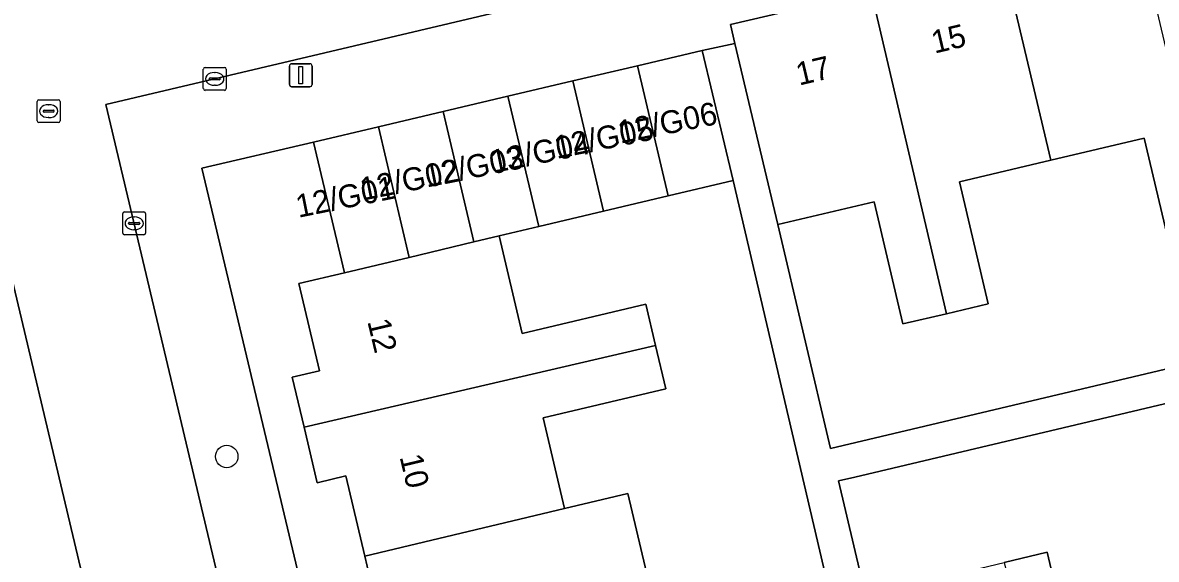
# Model space of a CAD drawing. Extents: x 158031 to 159244, y 380104 to 381214.
# Drawn here: x 158418.58 to 158468.09, y 380871.8 to 380895.22 of the extents above; entities that cross this region are included whole.
import ezdxf

# ---------------------------------------------------------------- set-up
doc = ezdxf.new("R2010")
doc.units = 0
for name, color, linetype in [('IMGEO_Boom', 7, 'Continuous'), ('IMGEO_Erf', 7, 'Continuous'), ('IMGEO_Kolk', 7, 'Continuous'), ('IMGEO_Lichtmast', 7, 'Continuous'), ('IMGEO_Pand', 7, 'Continuous'), ('IMGEO_Pand_nummerreeks', 7, 'Continuous'), ('IMGEO_Parkeervlak_open', 7, 'Continuous'), ('IMGEO_Rijbaan_lokaal_open', 7, 'Continuous'), ('IMGEO_Rioolput', 7, 'Continuous'), ('IMGEO_Voetpad_open', 7, 'Continuous')]:
    doc.layers.add(name, color=color, linetype=linetype)

msp = doc.modelspace()

# ---------------------------------------------------------------- linework, layer by layer
at = {"layer": 'IMGEO_Boom'}
msp.add_circle((158427.489, 380876.29), 0.489, dxfattribs=at)
at = {"layer": 'IMGEO_Erf'}
msp.add_lwpolyline([(158431.285, 380890.005), (158426.409, 380888.878), (158436.196, 380847.728), (158439.088, 380848.395), (158438.174, 380852.262), (158436.866, 380851.953), (158436.334, 380854.203), (158435.795, 380856.483), (158437.076, 380856.786), (158436.237, 380860.337), (158435.395, 380863.898), (158434.131, 380863.599), (158433.596, 380865.863), (158433.057, 380868.143), (158434.341, 380868.447), (158433.516, 380871.938), (158432.689, 380875.438), (158431.441, 380875.143), (158430.868, 380877.569), (158430.352, 380879.752), (158431.542, 380880.034), (158430.643, 380883.839), (158432.631, 380884.309)], close=True, dxfattribs=at)
for points in [[(158468.806, 380884.9), (158467.556, 380890.187), (158463.486, 380889.225), (158459.491, 380888.28), (158460.75, 380882.954), (158458.923, 380882.522), (158457.025, 380882.074), (158455.764, 380887.41), (158451.555, 380886.416), (158453.865, 380876.643), (158500.952, 380887.788)], [(158456.496, 380858.906), (158449.604, 380888.332), (158446.775, 380887.663), (158443.945, 380886.994), (158441.116, 380886.325), (158439.391, 380885.917), (158440.397, 380881.661), (158445.798, 380882.938), (158446.224, 380881.136), (158446.671, 380879.244), (158441.309, 380877.976), (158442.246, 380874.014), (158445.013, 380874.672), (158445.958, 380870.671)], [(158501.282, 380886.359), (158454.925, 380875.393), (158454.214, 380875.225), (158455.556, 380869.55), (158459.837, 380870.577), (158459.679, 380871.246), (158461.448, 380871.665), (158463.318, 380872.107), (158464.577, 380866.782), (158468.569, 380867.726)]]:
    msp.add_lwpolyline(points, dxfattribs=at)
at = {"layer": 'IMGEO_Kolk'}
for p, q in [((158426.542, 380893.272), (158427.394, 380893.272)), ((158426.467, 380892.346), (158426.467, 380893.198)), ((158426.726, 380892.766), (158426.726, 380892.778)), ((158426.769, 380892.815), (158427.167, 380892.815)), ((158426.955, 380893.052), (158426.98, 380893.052)), ((158427.21, 380892.778), (158427.21, 380892.766)), ((158427.468, 380893.198), (158427.468, 380892.346)), ((158427.394, 380892.272), (158426.542, 380892.272)), ((158427.164, 380892.729), (158426.766, 380892.729)), ((158426.978, 380892.492), (158426.953, 380892.492)), ((158422.946, 380886.039), (158422.946, 380886.891)), ((158423.021, 380886.965), (158423.873, 380886.965)), ((158423.947, 380886.891), (158423.947, 380886.039)), ((158423.205, 380886.459), (158423.205, 380886.471)), ((158423.643, 380886.422), (158423.245, 380886.422)), ((158423.248, 380886.508), (158423.646, 380886.508)), ((158423.434, 380886.745), (158423.459, 380886.745)), ((158423.689, 380886.471), (158423.689, 380886.459)), ((158423.873, 380885.965), (158423.021, 380885.965)), ((158423.457, 380886.185), (158423.432, 380886.185))]:
    msp.add_line(p, q, dxfattribs=at)
for points in [[(158426.542, 380893.272), (158427.394, 380893.272)], [(158426.467, 380892.346), (158426.467, 380893.198)], [(158427.468, 380893.198), (158427.468, 380892.346)], [(158427.394, 380892.272), (158426.542, 380892.272)], [(158422.946, 380886.039), (158422.946, 380886.891)], [(158423.021, 380886.965), (158423.873, 380886.965)], [(158423.947, 380886.891), (158423.947, 380886.039)], [(158423.873, 380885.965), (158423.021, 380885.965)]]:
    msp.add_lwpolyline(points, dxfattribs=at)
for centre, radius, start, end in [((158426.544, 380893.196), 0.0765, 91.552, 178.448), ((158426.544, 380893.196), 0.0765, 91.552, 178.448), ((158427.392, 380893.196), 0.0765, 1.552, 88.448), ((158427.392, 380893.196), 0.0765, 1.552, 88.448), ((158426.766, 380892.775), 0.0403, 85.8775, 175.7526), ((158426.763, 380892.765), 0.0366, 178.938, 274.7102), ((158427.167, 380892.772), 0.043, 264.8664, 352.4533), ((158427.171, 380892.777), 0.0386, 1.7309, 96.639), ((158426.544, 380892.348), 0.0765, 181.552, 268.448), ((158426.544, 380892.348), 0.0765, 181.552, 268.448), ((158427.392, 380892.348), 0.0765, 271.552, 358.448), ((158427.392, 380892.348), 0.0765, 271.552, 358.448), ((158423.023, 380886.889), 0.0765, 91.552, 178.448), ((158423.023, 380886.889), 0.0765, 91.552, 178.448), ((158423.871, 380886.889), 0.0765, 1.552, 88.448), ((158423.871, 380886.889), 0.0765, 1.552, 88.448), ((158423.245, 380886.468), 0.0403, 85.8775, 175.7526), ((158423.242, 380886.458), 0.0366, 178.938, 274.7102), ((158423.646, 380886.465), 0.043, 264.8664, 352.4533), ((158423.65, 380886.47), 0.0386, 1.7309, 96.639), ((158423.023, 380886.041), 0.0765, 181.552, 268.448), ((158423.023, 380886.041), 0.0765, 181.552, 268.448), ((158423.871, 380886.041), 0.0765, 271.552, 358.448), ((158423.871, 380886.041), 0.0765, 271.552, 358.448)]:
    msp.add_arc(centre, radius, start, end, dxfattribs=at)
for centre, major_axis, ratio, start_param, end_param in [((158426.954, 380892.772), (-0.387, 0.002), 0.722429, 4.712389, 7.853982), ((158426.979, 380892.772), (-0.39, 0.002), 0.717154, 1.570796, 4.712389), ((158423.433, 380886.465), (-0.387, 0.002), 0.722429, 4.712389, 7.853982), ((158423.458, 380886.465), (-0.39, 0.002), 0.717154, 1.570796, 4.712389)]:
    msp.add_ellipse(centre, major_axis=major_axis, ratio=ratio, start_param=start_param, end_param=end_param, dxfattribs=at)
at = {"layer": 'IMGEO_Lichtmast'}
for p, q in [((158430.224, 380892.53), (158430.224, 380893.33)), ((158430.224, 380893.33), (158430.224, 380892.53)), ((158430.324, 380893.43), (158431.114, 380893.43)), ((158431.114, 380893.43), (158430.324, 380893.43)), ((158431.214, 380893.33), (158431.214, 380892.53)), ((158431.214, 380892.53), (158431.214, 380893.33)), ((158431.114, 380892.43), (158430.324, 380892.43)), ((158430.324, 380892.43), (158431.114, 380892.43))]:
    msp.add_line(p, q, dxfattribs=at)
msp.add_lwpolyline([(158430.644, 380893.305), (158430.794, 380893.305), (158430.794, 380892.555), (158430.644, 380892.555), (158430.644, 380893.305)], dxfattribs=at)
for centre, start, end in [((158430.324, 380893.33), 90, 180), ((158430.324, 380893.33), 90, 180), ((158431.114, 380893.33), 0, 90), ((158431.114, 380893.33), 360, 90), ((158430.324, 380892.53), 180, 270), ((158430.324, 380892.53), 180, 270), ((158431.114, 380892.53), 270, 0), ((158431.114, 380892.53), 270, 0)]:
    msp.add_arc(centre, 0.1, start, end, dxfattribs=at)
at = {"layer": 'IMGEO_Pand'}
for points in [[(158467.28, 380899.337), (158461.423, 380897.956), (158463.486, 380889.225), (158467.556, 380890.187), (158468.806, 380884.9), (158470.583, 380885.32)], [(158455.639, 380896.592), (158458.923, 380882.522), (158460.75, 380882.954), (158459.491, 380888.28), (158463.486, 380889.225), (158461.423, 380897.956)], [(158449.493, 380895.139), (158449.686, 380894.322), (158450.643, 380890.274), (158451.555, 380886.416), (158455.764, 380887.41), (158457.025, 380882.074), (158458.923, 380882.522), (158455.639, 380896.592)], [(158445.431, 380893.348), (158446.775, 380887.663), (158449.604, 380888.332), (158448.26, 380894.017)], [(158443.945, 380886.994), (158446.775, 380887.663), (158445.431, 380893.348), (158442.602, 380892.68)], [(158443.945, 380886.994), (158442.602, 380892.68), (158439.772, 380892.011), (158441.116, 380886.325)], [(158439.391, 380885.917), (158441.116, 380886.325), (158439.772, 380892.011), (158436.943, 380891.342), (158438.288, 380885.655)], [(158438.288, 380885.655), (158436.943, 380891.342), (158434.114, 380890.674), (158435.459, 380884.982)], [(158432.631, 380884.309), (158435.459, 380884.982), (158434.114, 380890.674), (158431.285, 380890.005)], [(158446.224, 380881.136), (158445.798, 380882.938), (158440.397, 380881.661), (158439.391, 380885.917), (158438.288, 380885.655), (158435.459, 380884.982), (158432.631, 380884.309), (158430.643, 380883.839), (158431.542, 380880.034), (158430.352, 380879.752), (158430.868, 380877.569)], [(158446.224, 380881.136), (158430.868, 380877.569), (158431.441, 380875.143), (158432.689, 380875.438), (158433.516, 380871.938), (158442.246, 380874.014), (158441.309, 380877.976), (158446.671, 380879.244)], [(158448.565, 380871.287), (158445.958, 380870.671), (158445.013, 380874.672), (158442.246, 380874.014), (158433.516, 380871.938), (158434.341, 380868.447), (158433.057, 380868.143), (158433.596, 380865.863), (158449, 380869.445)], [(158468.569, 380867.726), (158464.577, 380866.782), (158463.318, 380872.107), (158461.448, 380871.665), (158464.786, 380857.572), (158470.632, 380858.951)]]:
    msp.add_lwpolyline(points, close=True, dxfattribs=at)
at = {"layer": 'IMGEO_Parkeervlak_open'}
msp.add_lwpolyline([(158408.671, 380903.573), (158417.003, 380868.676), (158421.49, 380869.778), (158413.211, 380904.66), (158412.805, 380904.563)], close=True, dxfattribs=at)
at = {"layer": 'IMGEO_Rijbaan_lokaal_open'}
msp.add_lwpolyline([(158422.216, 380891.65), (158450.904, 380898.43), (158446.846, 380916.284), (158412.391, 380908.116), (158412.316, 380908.434), (158411.93, 380908.345), (158412.805, 380904.563), (158413.211, 380904.66), (158421.49, 380869.778), (158423.115, 380862.932), (158426.327, 380849.398), (158426.008, 380849.326), (158426.87, 380845.655), (158427.196, 380845.738), (158432.809, 380847.002)], close=True, dxfattribs=at)
at = {"layer": 'IMGEO_Rioolput'}
for p, q in [((158419.211, 380890.937), (158419.211, 380891.789)), ((158419.286, 380891.863), (158420.138, 380891.863)), ((158420.212, 380891.789), (158420.212, 380890.937)), ((158419.47, 380891.357), (158419.47, 380891.369)), ((158419.908, 380891.32), (158419.51, 380891.32)), ((158419.513, 380891.406), (158419.911, 380891.406)), ((158419.699, 380891.643), (158419.724, 380891.643)), ((158419.954, 380891.369), (158419.954, 380891.357)), ((158420.138, 380890.863), (158419.286, 380890.863)), ((158419.722, 380891.083), (158419.697, 380891.083))]:
    msp.add_line(p, q, dxfattribs=at)
for points in [[(158419.211, 380890.937), (158419.211, 380891.789)], [(158419.286, 380891.863), (158420.138, 380891.863)], [(158420.212, 380891.789), (158420.212, 380890.937)], [(158420.138, 380890.863), (158419.286, 380890.863)]]:
    msp.add_lwpolyline(points, dxfattribs=at)
for centre, radius, start, end in [((158419.288, 380891.787), 0.0765, 91.552, 178.448), ((158419.288, 380891.787), 0.0765, 91.552, 178.448), ((158420.136, 380891.787), 0.0765, 1.552, 88.448), ((158420.136, 380891.787), 0.0765, 1.552, 88.448), ((158419.51, 380891.366), 0.0403, 85.8775, 175.7526), ((158419.507, 380891.356), 0.0366, 178.938, 274.7102), ((158419.911, 380891.363), 0.043, 264.8664, 352.4533), ((158419.915, 380891.368), 0.0386, 1.7309, 96.639), ((158419.288, 380890.939), 0.0765, 181.552, 268.448), ((158419.288, 380890.939), 0.0765, 181.552, 268.448), ((158420.136, 380890.939), 0.0765, 271.552, 358.448), ((158420.136, 380890.939), 0.0765, 271.552, 358.448)]:
    msp.add_arc(centre, radius, start, end, dxfattribs=at)
for centre, major_axis, ratio, start_param, end_param in [((158419.698, 380891.363), (-0.387, 0.002), 0.722429, 4.712389, 7.853982), ((158419.723, 380891.363), (-0.39, 0.002), 0.717154, 1.570796, 4.712389)]:
    msp.add_ellipse(centre, major_axis=major_axis, ratio=ratio, start_param=start_param, end_param=end_param, dxfattribs=at)
at = {"layer": 'IMGEO_Voetpad_open'}
for points in [[(158449.686, 380894.322), (158449.493, 380895.139), (158455.639, 380896.592), (158455.388, 380897.693), (158454.373, 380900.966), (158453.959, 380902.708), (158450.525, 380917.157), (158446.846, 380916.284), (158450.904, 380898.43), (158422.216, 380891.65), (158432.809, 380847.002), (158436.196, 380847.728), (158426.409, 380888.878), (158431.285, 380890.005), (158434.114, 380890.674), (158436.943, 380891.342), (158439.772, 380892.011), (158442.602, 380892.68), (158445.431, 380893.348), (158448.26, 380894.017)], [(158501.282, 380886.359), (158507.42, 380887.811), (158507.074, 380889.237), (158500.952, 380887.788), (158453.865, 380876.643), (158451.555, 380886.416), (158450.643, 380890.274), (158449.686, 380894.322), (158448.26, 380894.017), (158449.604, 380888.332), (158456.496, 380858.906), (158457.923, 380852.871), (158459.414, 380853.223), (158458.725, 380856.143), (158457.575, 380861.009), (158456.652, 380864.913), (158455.556, 380869.55), (158454.214, 380875.225), (158454.925, 380875.393)]]:
    msp.add_lwpolyline(points, close=True, dxfattribs=at)

# ---------------------------------------------------------------- texts
at = {"layer": 'IMGEO_Pand_nummerreeks'}
for s, rotation, p in [('15', 13.2715, (158458.402, 380893.871)), ('17', 13.2715, (158452.487, 380892.476)), ('12/G06', 11.3551, (158444.682, 380889.943)), ('12/G05', 11.3551, (158441.905, 380889.276)), ('12/G04', 11.3551, (158439.127, 380888.657)), ('12/G03', 11.3551, (158436.224, 380888.029)), ('12/G02', 11.3551, (158433.42, 380887.453)), ('12/G01', 11.3551, (158430.617, 380886.707)), ('12', 283.4016, (158433.627, 380882.187)), ('10', 283.4016, (158435.036, 380876.274))]:
    msp.add_text(s, height=1, rotation=rotation, dxfattribs=at).set_placement(p)

doc.saveas('drawing.dxf')
